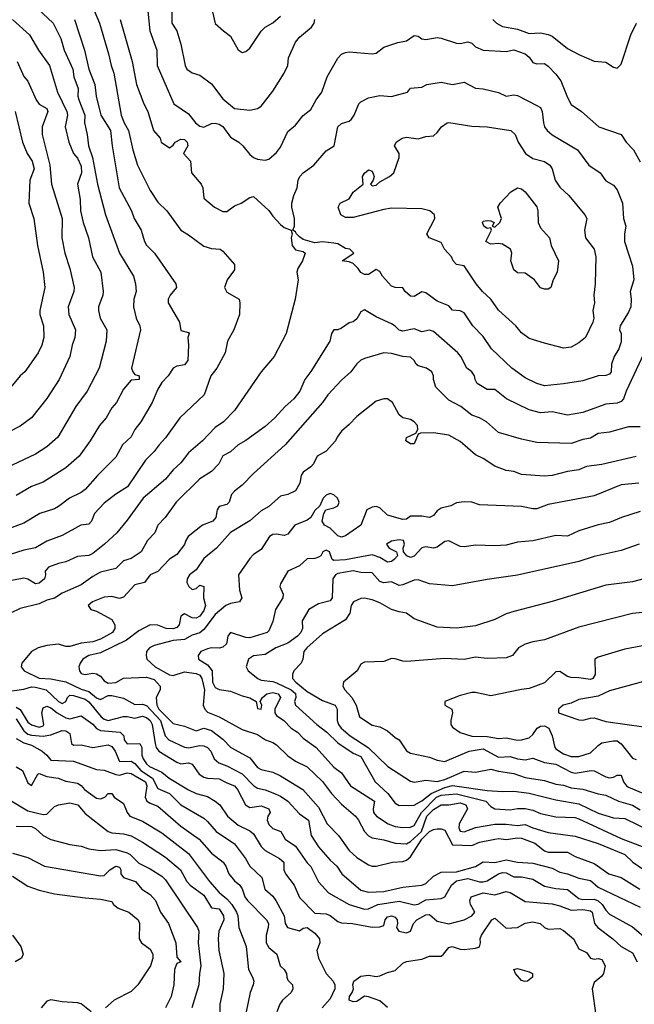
# Model space of a CAD drawing. Header units: metres. Extents: x -46681 to -43747, y -240911 to -237677.
# Tile 594 of 656: x -45749 to -45669, y -238888 to -238759. Entities that reach past the tile are written whole.
import ezdxf

# ---------------------------------------------------------------- set-up
doc = ezdxf.new("R2010")
doc.units = ezdxf.units.M
doc.layers.add('CONTOUR_INDEX', color=1, linetype='Continuous')
doc.layers.add('CONTOUR_INTER', color=3, linetype='Continuous')

msp = doc.modelspace()

# ---------------------------------------------------------------- linework, layer by layer
at = {"layer": 'CONTOUR_INDEX'}
for points, elevation in [([(-45740.61, -238755.02), (-45738.73, -238759.52), (-45737.55, -238763.52), (-45737.22, -238765.02), (-45736.84, -238766.02), (-45735.89, -238771.52), (-45735.51, -238772.52), (-45734.93, -238773.52), (-45734.39, -238776.02), (-45733.78, -238778.02), (-45732.1, -238781.33), (-45731.1, -238782.85), (-45729.92, -238784.02), (-45728.1, -238786.53), (-45727.1, -238787.12), (-45725.1, -238788.61), (-45724.1, -238788.93), (-45722.96, -238789.02), (-45722.6, -238789.28), (-45721.08, -238791.02), (-45721.1, -238791.7), (-45722.05, -238793.02), (-45722.4, -238794.02), (-45722.1, -238794.63), (-45720.49, -238795.52), (-45720.38, -238796.02), (-45720.45, -238797.52), (-45721.17, -238799.52), (-45722.01, -238801.02), (-45722.32, -238802.52), (-45723.4, -238804.52), (-45724.17, -238805.52), (-45725.06, -238808.02), (-45728.22, -238811.02), (-45730.1, -238813.64), (-45730.95, -238814.52), (-45731.6, -238815.41), (-45732.73, -238816.52), (-45735.08, -238820.02), (-45736.6, -238820.98), (-45738.1, -238822.16), (-45739.36, -238823.52), (-45739.76, -238824.52), (-45740.1, -238824.88), (-45741.17, -238825.02), (-45743.6, -238826.35), (-45745.6, -238827.11), (-45747.1, -238827.96), (-45748.6, -238828.3), (-45752.6, -238829.56)], 100), ([(-45749.73, -238771.02), (-45748.78, -238775.02), (-45748.19, -238776.52), (-45747.51, -238777.52), (-45747.26, -238778.52), (-45747.84, -238780.02), (-45747.94, -238783.02), (-45747.3, -238785.02), (-45746.84, -238788.52), (-45746.08, -238792.02), (-45745.85, -238794.02), (-45746.52, -238797.02), (-45746.5, -238797.52), (-45746.02, -238799.02), (-45746, -238800.52), (-45746.27, -238801.52), (-45746.72, -238802.52), (-45748.47, -238805.02), (-45749.1, -238805.55), (-45750.31, -238807.02)], 105), ([(-45693.33, -238772.52), (-45693.1, -238772.47), (-45690.1, -238772.93), (-45688.1, -238773.04), (-45684.98, -238773.52), (-45684.41, -238774.02), (-45684.02, -238775.02), (-45683.07, -238776.52), (-45682.1, -238777.16), (-45680.6, -238777.58), (-45679.9, -238778.02), (-45679.58, -238778.52), (-45679.18, -238780.02), (-45678.6, -238780.9), (-45677.4, -238782.02), (-45675.32, -238784.52), (-45675.08, -238785.02), (-45675.38, -238786.52), (-45675.22, -238787.52), (-45674.12, -238789.02), (-45673.87, -238790.02), (-45673.97, -238793.52), (-45674.16, -238795.02), (-45674.08, -238796.02), (-45674.27, -238797.02), (-45674.17, -238798.02), (-45674.26, -238798.52), (-45675.24, -238800.52), (-45676.1, -238801.22), (-45677.1, -238801.81), (-45678.1, -238801.92), (-45680.6, -238801.28), (-45682.6, -238800.67), (-45683.6, -238799.92), (-45684.34, -238799.02), (-45686.6, -238796.95), (-45687.62, -238795.52), (-45688.68, -238794.52), (-45689.5, -238793.52), (-45691.1, -238791.17), (-45692.11, -238791.02), (-45692.54, -238790.52), (-45692.74, -238790.02), (-45693.66, -238789.02), (-45694.1, -238788.15), (-45695.68, -238787.52), (-45695.98, -238787.02), (-45694.94, -238785.02), (-45694.98, -238784.52), (-45695.56, -238784.02), (-45696.6, -238783.75), (-45700.6, -238783.67), (-45701.6, -238783.82), (-45705.6, -238784.87), (-45706.6, -238784.87), (-45707.19, -238784.52), (-45707.55, -238783.52), (-45707.29, -238783.02), (-45706.1, -238782.42), (-45705.6, -238781.57), (-45704.29, -238780.52), (-45704.36, -238779.52), (-45704.1, -238779.1), (-45703.6, -238778.65), (-45703.1, -238778.82), (-45702.84, -238779.52), (-45702.96, -238780.02), (-45703.32, -238780.52), (-45703.1, -238780.72), (-45702.6, -238780.65), (-45702.1, -238780.21), (-45700.83, -238779.52), (-45700.26, -238779.02), (-45699.58, -238777.02), (-45699.57, -238776.52), (-45700.19, -238775.52), (-45699.95, -238775.02), (-45699.18, -238774.52), (-45698.6, -238774.37), (-45697.1, -238774.59), (-45696.1, -238774.28), (-45695.1, -238774.22), (-45694.6, -238773.79), (-45694.06, -238773.02), (-45693.33, -238772.52)], 100), ([(-45668.25, -238819.52), (-45670.6, -238819.78), (-45674.1, -238821.19), (-45680.1, -238822.32), (-45681.6, -238822.88), (-45682.1, -238822.89), (-45683.6, -238822.58), (-45689.1, -238822.35), (-45690.1, -238822), (-45691.1, -238821.96), (-45692.1, -238822.09), (-45692.81, -238822.52), (-45694.1, -238822.82), (-45694.6, -238823.14), (-45695.1, -238823.74), (-45695.6, -238824), (-45696.6, -238823.84), (-45698.1, -238823.84), (-45698.6, -238824.23), (-45699.1, -238824.3), (-45701.1, -238823.72), (-45702.1, -238822.75), (-45702.6, -238822.6), (-45703.1, -238822.66), (-45703.8, -238823.02), (-45704.6, -238825.01), (-45706.6, -238826.43), (-45707.1, -238826.59), (-45707.6, -238826.42), (-45708.6, -238825.41), (-45709.32, -238825.02), (-45709.62, -238824.52), (-45709.44, -238823.52), (-45709.16, -238823.02), (-45708.1, -238822.78), (-45707.6, -238822.52), (-45707.42, -238822.02), (-45707.62, -238821.52), (-45708.1, -238821.06), (-45708.6, -238820.88), (-45709.1, -238821.11), (-45709.5, -238821.52), (-45709.95, -238822.52), (-45710.6, -238823.1), (-45711.13, -238824.02), (-45711.6, -238824.38), (-45713.22, -238825.02), (-45714.1, -238826.21), (-45714.6, -238826.38), (-45715.6, -238826.19), (-45716.1, -238826.26), (-45716.53, -238826.52), (-45717.6, -238828.19), (-45718.6, -238828.85), (-45719.1, -238829.36), (-45720.57, -238831.52), (-45720.43, -238833.52), (-45720.14, -238834.52), (-45720.42, -238835.02), (-45721.6, -238835.25), (-45722.2, -238835.52), (-45723.6, -238836.68), (-45725.1, -238838.62), (-45725.6, -238839.08), (-45726.6, -238839.37), (-45727.6, -238839.94), (-45729.1, -238840.06), (-45731.6, -238840.74), (-45732.21, -238841.02), (-45732.58, -238841.52), (-45732.64, -238842.02), (-45732.52, -238842.52), (-45731.43, -238843.52), (-45729.6, -238844.56), (-45729.1, -238844.65), (-45727.6, -238844.18), (-45726.1, -238844.38), (-45725.6, -238844.6), (-45725.34, -238845.02), (-45725.01, -238846.52), (-45725.17, -238848.52), (-45724.96, -238849.02), (-45724.6, -238849.43), (-45723.1, -238850.04), (-45720.1, -238851.69), (-45718.1, -238852.36), (-45717.05, -238853.02), (-45716.1, -238853.38), (-45715.6, -238853.67), (-45714.1, -238855.12), (-45713.1, -238855.8), (-45711.6, -238856.54), (-45709.6, -238858.46), (-45708.4, -238860.02), (-45707.1, -238861.45), (-45705.28, -238863.02), (-45704.87, -238863.52), (-45704.1, -238865.02), (-45703.6, -238865.55), (-45703.1, -238865.81), (-45701.6, -238866.08), (-45700.1, -238866.54), (-45698.6, -238866.59), (-45698.1, -238866.3), (-45696.65, -238865.02), (-45695.97, -238863.02), (-45695.1, -238862.12), (-45694.1, -238861.5), (-45693.1, -238861.52), (-45691.6, -238861.28), (-45690.85, -238861.52), (-45690.64, -238862.02), (-45691.75, -238864.02), (-45691.77, -238864.52), (-45691.6, -238864.94), (-45691.1, -238865.04), (-45689.6, -238864.47), (-45687.1, -238864.06), (-45685.6, -238864.05), (-45684.1, -238864.22), (-45683.1, -238864.1), (-45682.1, -238864.53), (-45680.1, -238865.11), (-45676.6, -238865.61), (-45673.6, -238866.57), (-45670.11, -238868.02), (-45669.07, -238869.02), (-45667.1, -238870.37)], 95), ([(-45666.6, -238840.55), (-45670.1, -238841.21), (-45673.6, -238842.26), (-45674.04, -238842.52), (-45673.97, -238844.52), (-45674.26, -238845.02), (-45674.6, -238845.18), (-45676.1, -238844.93), (-45677.1, -238844.91), (-45677.6, -238844.77), (-45678.6, -238844.13), (-45679.1, -238844.18), (-45680.6, -238845.58), (-45682.6, -238846.35), (-45683.6, -238846.46), (-45687.6, -238847.31), (-45689.6, -238846.87), (-45690.1, -238846.88), (-45691.6, -238847.24), (-45693.6, -238848.02), (-45693.6, -238848.52), (-45692.72, -238849.02), (-45692.6, -238849.52), (-45692.85, -238850.52), (-45692.81, -238851.02), (-45692.6, -238851.38), (-45691.6, -238852.07), (-45690.1, -238852.58), (-45688.1, -238852.62), (-45686.6, -238852.86), (-45685.6, -238852.79), (-45684.1, -238853.1), (-45683.6, -238853.04), (-45682.6, -238852.78), (-45682.1, -238852.34), (-45681.55, -238851.52), (-45681.1, -238851.25), (-45680.6, -238851.19), (-45680.01, -238851.52), (-45679.61, -238852.52), (-45679.25, -238854.02), (-45679.1, -238854.2), (-45678.1, -238854.87), (-45677.1, -238855.23), (-45676.1, -238855.2), (-45674.6, -238854.73), (-45673.6, -238853.76), (-45673.1, -238853.45), (-45671.6, -238853.16), (-45671.1, -238853.16), (-45670.6, -238853.54), (-45669.1, -238855.44), (-45668.6, -238855.62)], 90), ([(-45749.6, -238850.31), (-45748.6, -238851.86), (-45748.1, -238852.28), (-45747.6, -238852.44), (-45746.1, -238852.56), (-45745.1, -238852.4), (-45743.6, -238851.81), (-45743.1, -238851.88), (-45742.6, -238852.2), (-45742.39, -238853.52), (-45742.1, -238853.74), (-45741.1, -238853.69), (-45739.6, -238854.02), (-45737.6, -238853.69), (-45737.1, -238853.92), (-45736.66, -238854.52), (-45736.1, -238855.87), (-45734.6, -238855.81), (-45734.1, -238856.11), (-45733.32, -238857.02), (-45731.8, -238858.02), (-45731.1, -238859.37), (-45729.6, -238860.04), (-45728.1, -238861.54), (-45725.1, -238863.26), (-45724.6, -238863.69), (-45723.5, -238865.02), (-45721.1, -238866.63), (-45719.67, -238868.52), (-45719.1, -238869.52), (-45717.51, -238871.02), (-45717.12, -238872.52), (-45716.1, -238873.42), (-45715.71, -238874.02), (-45714.61, -238876.02), (-45714.49, -238877.02), (-45714.15, -238877.52), (-45712.6, -238877.96), (-45712.1, -238877.63), (-45711.6, -238877.51), (-45710.6, -238878.26), (-45710, -238879.02), (-45709.92, -238879.52), (-45710.34, -238880.52), (-45710.13, -238881.52), (-45709.13, -238883.52), (-45708.2, -238884.52), (-45708, -238885.02), (-45707.99, -238885.52), (-45708.6, -238886.85), (-45709.65, -238888.02)], 100), ([(-45750.1, -238867.83), (-45748.1, -238868.38), (-45745.89, -238869.52), (-45738.6, -238870.8), (-45738.1, -238870.75), (-45737.36, -238870.02), (-45736.61, -238869.52), (-45736.1, -238869.65), (-45735.93, -238870.02), (-45735.92, -238870.52), (-45735.6, -238871.02), (-45734.04, -238871.52), (-45733.19, -238872.52), (-45732.1, -238873.23), (-45731.39, -238874.02), (-45730.76, -238875.52), (-45729.69, -238877.02), (-45728.76, -238879.52), (-45728.6, -238881.39), (-45728.1, -238882.02), (-45728.6, -238882.23), (-45728.94, -238883.02), (-45729.01, -238885.02), (-45729.35, -238886.52), (-45730.1, -238888.03)], 105), ([(-45701.1, -238887.96), (-45702.1, -238887.11), (-45703.6, -238886.56), (-45704.1, -238886.5), (-45705.1, -238887.17), (-45705.6, -238887.25), (-45706.1, -238887.02), (-45706.08, -238886.52), (-45705.71, -238886.02), (-45705.54, -238885.52), (-45705.62, -238885.02), (-45705.5, -238884.52), (-45704.6, -238883.89), (-45703.6, -238883.75), (-45702.6, -238883.91), (-45702.1, -238883.85), (-45701.1, -238883.4), (-45700.1, -238883.16), (-45699.1, -238882.2), (-45698.6, -238881.96), (-45696.6, -238881.64), (-45695.6, -238881.27), (-45694.1, -238881.26), (-45693.77, -238881.02), (-45693.1, -238880.14), (-45692.66, -238880.02), (-45691.6, -238880.37), (-45691.1, -238880.4), (-45689.6, -238880.23), (-45689.1, -238880.05), (-45688.95, -238879.52), (-45689, -238879.02), (-45688.82, -238878.52), (-45687.46, -238876.52)], 100), ([(-45687.46, -238876.52), (-45687.1, -238876.33), (-45685.6, -238877.6), (-45684.1, -238877.51), (-45683.1, -238876.98), (-45682.1, -238876.78), (-45681.15, -238877.02), (-45680.6, -238877.54), (-45680.1, -238877.75), (-45678.6, -238877.68), (-45678.1, -238877.91), (-45676.82, -238879.02), (-45676.1, -238880.33), (-45675.1, -238880.79), (-45674.6, -238881.53), (-45674.1, -238881.66), (-45673.6, -238881.57), (-45673.1, -238881.69), (-45672.66, -238882.52), (-45672.89, -238883.52), (-45673.1, -238883.87), (-45674.1, -238884.69), (-45674.38, -238885.52), (-45673.88, -238889.02)], 100)]:
    msp.add_lwpolyline(points, dxfattribs=dict(at, elevation=elevation))
at = {"layer": 'CONTOUR_INTER'}
for points, elevation in [([(-45748.1, -238756.36), (-45744.79, -238759.52), (-45743.79, -238761.52), (-45743.33, -238763.02), (-45742.2, -238765.52), (-45742.07, -238766.52), (-45741.53, -238768.02), (-45741.55, -238769.02), (-45741.44, -238769.52), (-45740.66, -238771.52), (-45740.7, -238772.52), (-45740.32, -238774.02), (-45740.14, -238775.52), (-45739.63, -238777.02), (-45738.99, -238780.52), (-45737.95, -238784.52), (-45736.11, -238789.52), (-45734.29, -238792.52), (-45734, -238793.52), (-45733.92, -238794.52), (-45734.22, -238795.52), (-45734.29, -238796.52), (-45733.92, -238798.02), (-45733.45, -238799.02), (-45733.35, -238799.52), (-45734.54, -238804.52), (-45734.38, -238805.02), (-45734.1, -238805.35), (-45733.55, -238805.52), (-45733.55, -238806.02), (-45734.6, -238806.08), (-45735.6, -238807.27), (-45736.52, -238809.02), (-45737.1, -238809.72), (-45737.86, -238811.02), (-45738.74, -238812.02), (-45739.95, -238814.02), (-45741.4, -238816.02), (-45743.1, -238817.56), (-45746.1, -238819.43), (-45747.6, -238819.98), (-45749.6, -238821.17)], 102), ([(-45729.31, -238756.52), (-45729.28, -238759.52), (-45728.6, -238760.52), (-45728.1, -238762.25), (-45727.54, -238765.02), (-45727.31, -238765.52), (-45726.6, -238766.01), (-45725.6, -238766.31), (-45724.1, -238767.43), (-45722.6, -238769.37), (-45721.1, -238770.65), (-45719.1, -238770.88), (-45718.1, -238770.65), (-45717.6, -238770.35), (-45716.1, -238768.37), (-45714.58, -238766.02), (-45714.12, -238765.02), (-45714.03, -238764.02), (-45713.1, -238762), (-45712.6, -238761.34), (-45711.01, -238760.02), (-45710.7, -238759.52), (-45710.59, -238759.02)], 97), ([(-45732.44, -238757.52), (-45732.15, -238760.52), (-45731.23, -238763.02), (-45731.18, -238765.02), (-45729.03, -238770.02), (-45727.1, -238771.33), (-45726.18, -238772.52), (-45725.6, -238772.94), (-45725.1, -238773.09), (-45724.1, -238772.62), (-45723.6, -238772.55), (-45723.1, -238772.68), (-45722.6, -238772.99), (-45721.6, -238774.39), (-45720.53, -238775.02), (-45719.99, -238775.52), (-45719.1, -238776.66), (-45718.6, -238777.03), (-45718.1, -238777.26), (-45717.1, -238777.39), (-45716.6, -238777.26), (-45715.6, -238776.37), (-45715.1, -238775.68), (-45714.1, -238773.66), (-45713.1, -238772.84), (-45712.1, -238771.54), (-45711.1, -238770.77), (-45710.44, -238769.52), (-45709.7, -238768.52), (-45709, -238766.52), (-45707.6, -238764.08), (-45707.1, -238763.57), (-45706.6, -238763.33), (-45706.1, -238763.27), (-45703.1, -238763.53), (-45702.6, -238763.43), (-45701.6, -238762.66), (-45699.75, -238762.02), (-45698.6, -238761.83), (-45697.6, -238761.11), (-45697.1, -238761.19), (-45696.6, -238761.55), (-45696.1, -238761.62), (-45694.6, -238761.4), (-45694.1, -238761.46), (-45692.1, -238762.1), (-45691.6, -238762.15), (-45690.6, -238761.94), (-45690.1, -238762.12), (-45689.6, -238762.61), (-45688.6, -238763.03), (-45685.6, -238763.19), (-45684.6, -238762.98), (-45683.1, -238763.5), (-45682.6, -238763.93), (-45682.1, -238764.63), (-45681.6, -238764.81), (-45680.6, -238764.79), (-45680.1, -238765.12), (-45679.1, -238766.15), (-45678.44, -238767.02), (-45677.6, -238769.21), (-45677.1, -238770.11), (-45675.78, -238771.02), (-45673.48, -238773.02), (-45670.6, -238774.05), (-45669.92, -238775.02), (-45668.97, -238776.02), (-45668.1, -238777.59)], 98), ([(-45723.96, -238758.02), (-45723.6, -238759.54), (-45722.54, -238760.52), (-45721.6, -238761.19), (-45720.6, -238762.99), (-45720.1, -238763.34), (-45719.6, -238763.19), (-45719.1, -238762.76), (-45717.6, -238760.56), (-45717.1, -238760.02), (-45716.1, -238759.46), (-45715.1, -238758.6)], 96), ([(-45736.01, -238759.02), (-45734.45, -238764.52), (-45733.88, -238767.52), (-45732.95, -238770.02), (-45732.42, -238771.02), (-45731.68, -238773.52), (-45730.81, -238774.52), (-45730.66, -238775.02), (-45729.6, -238775.76), (-45729.1, -238775.41), (-45728.86, -238775.02), (-45728.1, -238774.65), (-45727.6, -238774.68), (-45727.27, -238775.02), (-45727.19, -238775.52), (-45727.76, -238776.52), (-45726.82, -238777.52), (-45726.71, -238779.02), (-45725.46, -238780.52), (-45725.24, -238781.02), (-45725.1, -238782.33), (-45723.71, -238783.52), (-45722.6, -238784.09), (-45722.1, -238784.1), (-45721.1, -238783.33), (-45720.22, -238783.02), (-45719.1, -238782.26), (-45718.6, -238782.11), (-45716.6, -238783.94), (-45716.1, -238784.69), (-45715.1, -238785.8), (-45714.6, -238786.17), (-45713.68, -238786.52), (-45713.55, -238787.02), (-45713.67, -238787.52), (-45713.55, -238788.52), (-45713.1, -238789.07), (-45712.1, -238789.31), (-45711.87, -238789.52), (-45712.21, -238790.52), (-45712.83, -238791.52), (-45712.93, -238792.02), (-45712.77, -238793.02), (-45713.15, -238795.52), (-45714.35, -238800.02), (-45715.89, -238803.02), (-45717.6, -238805.02), (-45721.1, -238810.07), (-45722.51, -238811.52), (-45723.6, -238812.29), (-45725.28, -238814.02), (-45727.1, -238815.59), (-45728.1, -238816.87), (-45729.1, -238817.79), (-45730.1, -238819.02), (-45733, -238821.52), (-45735.1, -238824.39), (-45736.46, -238826.02), (-45738.08, -238827.52), (-45739.6, -238828.71), (-45740.1, -238828.96), (-45741.6, -238829.1), (-45743.1, -238829.81), (-45744.1, -238830.03), (-45745.37, -238830.52), (-45745.82, -238831.02), (-45745.77, -238831.52), (-45745.9, -238832.02), (-45746.6, -238832.6), (-45747.1, -238832.67), (-45748.1, -238832.09), (-45748.6, -238831.96), (-45757.6, -238833.7)], 99), ([(-45750.1, -238759.02), (-45747.88, -238761.02), (-45746.68, -238763.02), (-45745.27, -238765.02), (-45744.2, -238768.52), (-45742.98, -238771.02), (-45742.9, -238771.52), (-45743.21, -238773.02), (-45742.72, -238775.02), (-45742.1, -238776.52), (-45741.6, -238777.13), (-45741.1, -238778.15), (-45741.06, -238779.02), (-45741.6, -238780.52), (-45741.26, -238782.52), (-45741.21, -238784.02), (-45740.85, -238785.52), (-45740.16, -238787.52), (-45739.63, -238790.02), (-45738.53, -238792.02), (-45738.23, -238794.52), (-45738.27, -238795.02), (-45738.85, -238796.52), (-45738.84, -238797.02), (-45738.63, -238798.02), (-45737.77, -238799.52), (-45737.86, -238801.02), (-45738.77, -238804.52), (-45740.35, -238807.52), (-45741.83, -238809.52), (-45744.16, -238813.52), (-45745.6, -238814.79), (-45747.1, -238815.75), (-45751.6, -238817.9)], 103), ([(-45741.97, -238759.02), (-45740.68, -238763.02), (-45740.13, -238765.52), (-45739.33, -238767.52), (-45739.16, -238769.02), (-45738.56, -238771.52), (-45737.27, -238773.52), (-45737.09, -238775.52), (-45736.16, -238781.02), (-45734.54, -238784.02), (-45734.18, -238785.02), (-45733.29, -238786.52), (-45732.85, -238788.02), (-45732.6, -238788.46), (-45731.52, -238789.52), (-45728.74, -238793.52), (-45728.67, -238794.02), (-45729.48, -238795.02), (-45729.74, -238795.52), (-45729.75, -238796.02), (-45728.27, -238798.52), (-45728.1, -238799.63), (-45727.1, -238799.88), (-45727.02, -238800.02), (-45727.2, -238800.52), (-45727.1, -238801.52), (-45727.18, -238803.52), (-45727.6, -238804.11), (-45728.6, -238804.27), (-45729.08, -238804.52), (-45729.77, -238805.52), (-45730.6, -238806.4), (-45731.1, -238807.27), (-45731.83, -238809.02), (-45733.34, -238811.52), (-45734.09, -238812.52), (-45734.6, -238813.48), (-45735.73, -238814.52), (-45736.6, -238816.15), (-45739, -238818.52), (-45740.6, -238820.36), (-45741.1, -238820.74), (-45742.64, -238821.52), (-45744.1, -238822.6), (-45744.6, -238822.88), (-45746.51, -238823.52), (-45748.6, -238824.74), (-45750.6, -238825.5)], 101), ([(-45687.36, -238759.02), (-45686.87, -238759.52), (-45686.1, -238759.96), (-45684.1, -238760.31), (-45682.6, -238760.85), (-45681.1, -238760.79), (-45680.1, -238760.97), (-45679.6, -238761.2), (-45677.6, -238762.8), (-45676.1, -238763.59), (-45674.1, -238764.46), (-45672.6, -238764.62), (-45671.6, -238765.27), (-45671.1, -238765.37), (-45670.6, -238764.88), (-45669.3, -238761.02), (-45668.58, -238759.52)], 97), ([(-45749.5, -238764.52), (-45748.6, -238766.46), (-45748.1, -238767.06), (-45746.99, -238769.52), (-45746.6, -238770.07), (-45745.6, -238770.66), (-45745.48, -238771.02), (-45746.21, -238773.02), (-45746.21, -238774.02), (-45745.23, -238778.02), (-45744.98, -238780.52), (-45743.6, -238785.02), (-45743.66, -238787.52), (-45743.25, -238789.52), (-45742.58, -238791.52), (-45742.03, -238794.02), (-45742.09, -238794.52), (-45742.81, -238796.52), (-45742.74, -238797.52), (-45741.86, -238799.52), (-45741.95, -238800.52), (-45742.3, -238801.52), (-45742.59, -238803.02), (-45743.99, -238806.02), (-45745.6, -238808.49), (-45747.6, -238811.03), (-45749.1, -238812.1), (-45754.6, -238814.92)], 104), ([(-45695.97, -238767.52), (-45694.1, -238767.21), (-45692.6, -238767.5), (-45691.1, -238767.23), (-45689.6, -238767.99), (-45688.6, -238768.08), (-45686.6, -238768.55), (-45685.6, -238769.03), (-45684.6, -238768.85), (-45684.1, -238768.95), (-45681.6, -238770.24), (-45681.1, -238770.53), (-45680.89, -238771.02), (-45680.73, -238772.52), (-45680.58, -238773.02), (-45680.24, -238773.52), (-45679.6, -238774.07), (-45676.28, -238776.02), (-45674.81, -238778.02), (-45673.34, -238779.02), (-45672.6, -238780.08), (-45671.6, -238780.67), (-45671.1, -238781.25), (-45670.4, -238783.02), (-45670.29, -238785.02), (-45669.97, -238786.02), (-45670.16, -238787.02), (-45670.15, -238788.02), (-45669.1, -238791.2), (-45668.93, -238793.02), (-45669.4, -238794.52), (-45669.27, -238795.52), (-45669.32, -238796.52), (-45669.6, -238797.23), (-45670.72, -238799.02), (-45670.79, -238799.52), (-45670.6, -238800.02), (-45670.6, -238801.08), (-45670.9, -238802.02), (-45671.51, -238803.02), (-45671.86, -238804.02), (-45671.87, -238805.02), (-45672.1, -238805.3), (-45672.6, -238805.5), (-45673.6, -238805.55), (-45675.6, -238806.18), (-45678.1, -238806.59), (-45680.6, -238806.84), (-45681.6, -238806.53), (-45683.1, -238805.79), (-45684.84, -238804.52), (-45687.53, -238802.02), (-45688.6, -238800.42), (-45689.94, -238799.02), (-45691.1, -238797.33), (-45691.6, -238797.06), (-45692.6, -238796.97), (-45693.1, -238796.39), (-45694.6, -238795.81), (-45696.1, -238794.7), (-45696.6, -238794.58), (-45697.6, -238795.16), (-45698.1, -238795.14), (-45698.78, -238794.52), (-45699.1, -238794.03), (-45700.1, -238794.01), (-45700.6, -238793.83), (-45701.74, -238792.52), (-45702.1, -238791.9), (-45702.6, -238791.66), (-45703.6, -238792.29), (-45704.1, -238792.31), (-45704.6, -238792.05), (-45704.92, -238791.52), (-45705.6, -238790.88), (-45706.1, -238790.66), (-45707.01, -238790.52), (-45705.51, -238789.52), (-45706.03, -238789.02), (-45706.6, -238788.92), (-45707.6, -238788.31), (-45708.1, -238788.2), (-45709.6, -238788.04), (-45710.6, -238788.18), (-45712.1, -238787.73), (-45712.6, -238787.39), (-45713, -238787.02), (-45713.1, -238786.74), (-45713.45, -238786.52), (-45713.26, -238786.02), (-45713.26, -238785.02), (-45713.61, -238783.52), (-45713.61, -238783.02), (-45713.35, -238782.02), (-45712.89, -238781.02), (-45712.77, -238780.02), (-45712.55, -238779.52), (-45712.1, -238779.02), (-45710.71, -238778.02), (-45709.1, -238776.17), (-45708.07, -238775.52), (-45707.6, -238773.02), (-45707.1, -238772.6), (-45706.1, -238772.28), (-45705.81, -238772.02), (-45705.46, -238771.52), (-45704.85, -238770.02), (-45704.6, -238769.76), (-45703.6, -238769.25), (-45702.1, -238768.97), (-45700.6, -238769.06), (-45700.1, -238768.96), (-45698.51, -238768.52), (-45698.1, -238767.98), (-45696.6, -238767.85), (-45695.97, -238767.52)], 99), ([(-45684.98, -238781.52), (-45684.1, -238781.02), (-45683.6, -238781.12), (-45683.1, -238781.53), (-45681.6, -238783.48), (-45681.45, -238784.02), (-45681.44, -238785.52), (-45681.1, -238786.22), (-45679.93, -238787.52), (-45679.71, -238788.52), (-45678.76, -238790.52), (-45678.94, -238792.02), (-45679.48, -238793.02), (-45679.77, -238794.02), (-45680.1, -238794.24), (-45680.6, -238794.24), (-45681.1, -238794.04), (-45681.9, -238793.02), (-45683.1, -238792.12), (-45684.1, -238792.08), (-45684.6, -238791.72), (-45685.01, -238790.52), (-45684.84, -238789.52), (-45685.03, -238789.02), (-45686.1, -238788.37), (-45686.6, -238788.27), (-45687.6, -238788.34), (-45688.25, -238788.02), (-45687.51, -238786.52), (-45687.6, -238786.24), (-45688.1, -238786.29), (-45688.53, -238786.02), (-45688.69, -238785.52), (-45688.6, -238785.37), (-45688.1, -238785.27), (-45687.6, -238785.32), (-45687.15, -238785.52), (-45687.41, -238786.02), (-45687.1, -238786.13), (-45686.45, -238785.52), (-45686.22, -238785.02), (-45686.7, -238783.52), (-45686.4, -238783.02), (-45684.98, -238781.52)], 101), ([(-45667.6, -238802.6), (-45669.91, -238807.52), (-45670.26, -238808.52), (-45670.6, -238808.89), (-45671.1, -238809.09), (-45672.6, -238809.23), (-45675.6, -238810.32), (-45677.6, -238810.67), (-45679.6, -238810.23), (-45681.1, -238810.36), (-45682.6, -238809.99), (-45685.56, -238808.52), (-45687.1, -238807.31), (-45688.1, -238807.3), (-45689.38, -238806.52), (-45689.67, -238806.02), (-45689.75, -238805.52), (-45690.1, -238805.02), (-45690.73, -238804.52), (-45691.53, -238803.02), (-45691.93, -238802.52), (-45695.1, -238799.76), (-45695.6, -238799.59), (-45696.6, -238799.8), (-45697.6, -238799.38), (-45699.1, -238799.71), (-45699.6, -238799.59), (-45700.1, -238799.04), (-45700.6, -238798.73), (-45702.6, -238797.85), (-45704.1, -238796.9), (-45704.6, -238797.19), (-45705.1, -238798.09), (-45705.6, -238798.48), (-45706.1, -238798.61), (-45707.1, -238799.33), (-45707.6, -238799.54), (-45708.1, -238799.55), (-45708.42, -238800.02), (-45708.65, -238801.02), (-45711.1, -238804.97), (-45711.89, -238806.02), (-45712.56, -238807.52), (-45713.35, -238808.52), (-45714.46, -238809.52), (-45715.81, -238811.02), (-45717.1, -238812.14), (-45719.6, -238813.98), (-45720.6, -238814.54), (-45721.6, -238815.45), (-45722.6, -238815.97), (-45723.14, -238817.02), (-45724.1, -238818.02), (-45725.6, -238818.97), (-45728.71, -238822.02), (-45730.16, -238824.02), (-45731.11, -238825.02), (-45731.51, -238826.02), (-45732.46, -238827.02), (-45733.29, -238828.52), (-45734.6, -238829.39), (-45735.6, -238829.68), (-45736.6, -238830.67), (-45738.6, -238831.16), (-45739.6, -238831.72), (-45741.1, -238832.82), (-45743.6, -238833.9), (-45744.6, -238834.55), (-45745.6, -238834.82), (-45746.6, -238835.28), (-45749.1, -238835.91), (-45750.36, -238836.52)], 98), ([(-45668.1, -238812.19), (-45669.6, -238812.17), (-45672.1, -238812.89), (-45673.6, -238813.04), (-45674.6, -238813.66), (-45675.6, -238813.85), (-45677.1, -238814.38), (-45681.6, -238814.25), (-45683.6, -238813.82), (-45686.6, -238812.91), (-45688.17, -238811.52), (-45689.1, -238811.01), (-45690.1, -238810.66), (-45691.53, -238809.52), (-45693.1, -238808.71), (-45694.79, -238807.02), (-45695.08, -238806.02), (-45695.08, -238805.52), (-45695.3, -238805.02), (-45695.99, -238804.52), (-45697.1, -238804.23), (-45697.35, -238804.02), (-45697.61, -238803.52), (-45698.1, -238803.09), (-45699.1, -238803), (-45700.6, -238802.6), (-45701.6, -238802.54), (-45704.1, -238803.28), (-45704.6, -238803.51), (-45705.1, -238803.98), (-45705.91, -238805.02), (-45707.1, -238806.1), (-45708.88, -238808.02), (-45709.59, -238809.02), (-45714.45, -238814.52), (-45718.6, -238818.26), (-45720.1, -238819.82), (-45721.1, -238820.57), (-45721.46, -238821.02), (-45721.77, -238822.02), (-45722.1, -238822.31), (-45723.1, -238822.6), (-45723.37, -238823.02), (-45723.51, -238824.02), (-45723.93, -238824.52), (-45725.28, -238825.02), (-45727.13, -238826.52), (-45727.46, -238827.02), (-45727.6, -238827.53), (-45728.6, -238828.87), (-45729.6, -238829.46), (-45731.1, -238831.07), (-45732.11, -238831.52), (-45732.86, -238832.52), (-45734.1, -238832.79), (-45735.6, -238834.42), (-45736.1, -238834.58), (-45737.1, -238834.35), (-45738.1, -238834.43), (-45739.64, -238835.02), (-45740.22, -238835.52), (-45739.84, -238836.02), (-45739.1, -238836.23), (-45737.1, -238837.34), (-45736.72, -238838.02), (-45736.7, -238838.52), (-45737.02, -238839.02), (-45738.6, -238839.9), (-45739.6, -238840.26), (-45741.1, -238840.41), (-45742.6, -238840.86), (-45743.1, -238840.86), (-45744.1, -238840.57), (-45745.6, -238840.72), (-45746.73, -238841.02), (-45747.62, -238841.52), (-45748.85, -238843.02), (-45748.96, -238843.52), (-45748.58, -238844.02), (-45746.6, -238844.98), (-45745.1, -238845.07), (-45743.1, -238845.47), (-45741.1, -238846.44), (-45740.1, -238846.72), (-45739.1, -238847.55), (-45738.6, -238847.78), (-45737.6, -238847.27), (-45737.1, -238847.25), (-45735.6, -238847.62), (-45734.1, -238848.43), (-45733.1, -238848.39), (-45732.6, -238848.57), (-45730.75, -238850.52), (-45730.16, -238852.52), (-45729.65, -238853.02), (-45727.6, -238854.01), (-45727.1, -238854.06), (-45725.6, -238853.79), (-45725.1, -238853.8), (-45724.63, -238854.02), (-45724.2, -238854.52), (-45723.75, -238855.52), (-45723.14, -238856.02), (-45722.1, -238856.41), (-45720.1, -238857.46), (-45718.6, -238859.01), (-45718.1, -238859.35), (-45717.1, -238859.56), (-45716.1, -238859.95), (-45715.1, -238860.4), (-45714.1, -238861.04), (-45712.6, -238862.69), (-45711.42, -238863.52), (-45711.06, -238865.52), (-45710.1, -238867.02), (-45708.6, -238868.73), (-45707.71, -238869.52), (-45707.06, -238870.52), (-45704.6, -238872.65), (-45703.6, -238872.91), (-45701.6, -238872.84), (-45699.1, -238872.28), (-45696.6, -238872), (-45696.1, -238871.8), (-45695.1, -238870.84), (-45694.1, -238870.3), (-45692.1, -238870.25), (-45689.6, -238869.57), (-45688.6, -238868.96), (-45687.1, -238869.03), (-45685.6, -238868.7), (-45684.1, -238869.02), (-45682.1, -238869.12), (-45679.6, -238869.79), (-45678.6, -238870.29), (-45677.59, -238870.52), (-45676.1, -238871.07), (-45674.6, -238871.4), (-45673.6, -238872.27), (-45668.1, -238874.86)], 97), ([(-45668.6, -238816.05), (-45673.1, -238817.09), (-45675.1, -238817.36), (-45676.1, -238817.79), (-45677.6, -238818), (-45679.6, -238818.56), (-45680.6, -238818.62), (-45683.6, -238818.39), (-45684.6, -238818), (-45685.6, -238817.9), (-45687.1, -238817.32), (-45688.6, -238816.33), (-45689.6, -238815.83), (-45691.6, -238814.1), (-45693.1, -238813.28), (-45695.1, -238812.97), (-45696.79, -238813.02), (-45697.1, -238813.14), (-45697.6, -238814.39), (-45698.1, -238814.41), (-45698.72, -238814.02), (-45698.6, -238813.56), (-45697.42, -238813.02), (-45697.12, -238812.52), (-45697.19, -238812.02), (-45697.61, -238811.52), (-45698.1, -238811.22), (-45699.1, -238811.03), (-45699.6, -238810.64), (-45700.46, -238809.02), (-45701.1, -238808.53), (-45701.6, -238808.54), (-45702.6, -238808.86), (-45705.1, -238810.82), (-45706.1, -238811.89), (-45707.1, -238812.74), (-45707.69, -238813.52), (-45707.9, -238814.02), (-45709.1, -238815.35), (-45710.3, -238816.02), (-45710.79, -238817.02), (-45711.1, -238817.39), (-45712.1, -238818.1), (-45712.39, -238818.52), (-45712.54, -238819.52), (-45713.11, -238820.52), (-45714.1, -238821), (-45715.1, -238821.23), (-45716.6, -238822.58), (-45717.6, -238823.14), (-45719.1, -238824.44), (-45721.6, -238825.98), (-45723.43, -238828.02), (-45725.1, -238829.36), (-45726.1, -238830.87), (-45726.96, -238831.52), (-45727.28, -238832.02), (-45727.3, -238832.52), (-45727.07, -238833.02), (-45726.6, -238833.42), (-45726.1, -238833.27), (-45725.6, -238832.84), (-45725.09, -238833.02), (-45725.12, -238834.52), (-45724.89, -238835.52), (-45725.1, -238836.17), (-45725.6, -238836.9), (-45726.1, -238837.18), (-45726.6, -238837.11), (-45727.6, -238836.6), (-45728.1, -238836.88), (-45728.31, -238838.02), (-45728.6, -238838.36), (-45729.1, -238838.53), (-45730.01, -238838.52), (-45731.1, -238838.06), (-45732.1, -238838.02), (-45733.6, -238838.82), (-45735.2, -238840.02), (-45738.6, -238841.67), (-45740.1, -238842.05), (-45740.88, -238842.52), (-45741.26, -238843.02), (-45741.41, -238843.52), (-45741.35, -238844.02), (-45741.1, -238844.36), (-45740.6, -238844.53), (-45739.6, -238844.32), (-45739.1, -238844.41), (-45738.6, -238844.74), (-45738.1, -238845.35), (-45737.6, -238845.63), (-45736.6, -238845.54), (-45735.6, -238844.99), (-45732.6, -238844.86), (-45731.6, -238845.17), (-45730.82, -238846.02), (-45730.81, -238846.52), (-45731.33, -238847.52), (-45731.24, -238848.52), (-45730.97, -238849.02), (-45729.1, -238850.89), (-45727.6, -238851.25), (-45726.1, -238851.88), (-45725.1, -238851.5), (-45724.1, -238851.81), (-45722.6, -238852.96), (-45721.57, -238854.02), (-45719.1, -238855.39), (-45718.1, -238856.65), (-45717.6, -238856.91), (-45716.1, -238857.25), (-45715.1, -238857.73), (-45712.15, -238859.52), (-45710.1, -238861.83), (-45708.97, -238864.02), (-45707.5, -238865.52), (-45706.1, -238867.47), (-45705.1, -238868.39), (-45703.6, -238869.37), (-45703.1, -238869.54), (-45702.6, -238869.53), (-45700.45, -238869.02), (-45699.1, -238868.91), (-45698.6, -238868.76), (-45698.1, -238868.31), (-45696.63, -238866.02), (-45695.6, -238865.02), (-45695.1, -238864.74), (-45694.6, -238864.67), (-45694.1, -238864.65), (-45693.6, -238864.84), (-45692.6, -238866.75), (-45690.1, -238866.83), (-45689.1, -238866.4), (-45687.1, -238865.99), (-45686.6, -238865.92), (-45685.6, -238866.06), (-45684.1, -238865.82), (-45683.6, -238865.89), (-45681.84, -238866.52), (-45680.6, -238867.51), (-45680.1, -238867.68), (-45677.6, -238867.68), (-45676.6, -238868.25), (-45674.1, -238869.18), (-45672.18, -238870.52), (-45670.6, -238871.01), (-45668.14, -238872.52)], 96), ([(-45668.1, -238823.25), (-45670.54, -238824.02), (-45672.1, -238824.68), (-45673.6, -238824.97), (-45676.1, -238825.78), (-45677.6, -238826.45), (-45679.1, -238826.37), (-45682.1, -238827.06), (-45684.1, -238827.25), (-45685.6, -238827.62), (-45687.1, -238827.74), (-45689.6, -238827.63), (-45691.1, -238827.86), (-45691.6, -238827.79), (-45693.1, -238827.06), (-45693.6, -238827.15), (-45694.6, -238827.89), (-45695.1, -238828.01), (-45696.1, -238827.86), (-45696.6, -238827.96), (-45697.6, -238829.08), (-45698.1, -238829.24), (-45698.56, -238829.02), (-45699.02, -238828.52), (-45699.04, -238828.02), (-45698.87, -238827.52), (-45699.01, -238827.02), (-45699.6, -238826.92), (-45700.6, -238827.1), (-45701.23, -238827.52), (-45700.87, -238828.02), (-45699.94, -238828.52), (-45699.79, -238829.02), (-45700.21, -238829.52), (-45700.6, -238829.75), (-45701.1, -238829.84), (-45702.1, -238829.24), (-45703.1, -238828.91), (-45706.6, -238829.55), (-45708.1, -238829.62), (-45708.34, -238829.52), (-45708.68, -238828.52), (-45709.1, -238828.27), (-45709.57, -238828.52), (-45709.82, -238829.02), (-45710.1, -238829.2), (-45710.6, -238829.39), (-45711.6, -238829.42), (-45712.6, -238830.32), (-45714.1, -238831.04), (-45715.1, -238832.69), (-45715.18, -238833.02), (-45714.73, -238834.02), (-45714.77, -238834.52), (-45715.73, -238836.02), (-45716.1, -238837.58), (-45716.6, -238838.83), (-45716.84, -238839.02), (-45719.1, -238839.72), (-45719.6, -238839.69), (-45721.6, -238839.04), (-45721.94, -238839.52), (-45722.12, -238840.52), (-45722.6, -238840.94), (-45723.1, -238841.09), (-45724.1, -238841.03), (-45724.6, -238841.14), (-45725.49, -238841.52), (-45725.84, -238842.02), (-45725.8, -238842.52), (-45724.6, -238843.26), (-45724, -238844.02), (-45723.95, -238845.52), (-45723.6, -238846.19), (-45723.1, -238846.46), (-45721.6, -238846.69), (-45720.1, -238847.31), (-45719.1, -238847.54), (-45718.28, -238848.02), (-45718.1, -238848.94), (-45717.59, -238849.02), (-45717.51, -238848.52), (-45717.74, -238848.02), (-45717.42, -238847.52), (-45716.85, -238847.02), (-45716.1, -238846.85), (-45715.38, -238847.02), (-45715.06, -238847.52), (-45715.84, -238849.02), (-45715.82, -238849.52), (-45715.6, -238849.84), (-45714.64, -238850.52), (-45713.7, -238851.52), (-45712.88, -238852.02), (-45712.1, -238852.82), (-45710.43, -238854.02), (-45708.1, -238856.59), (-45707.1, -238857.34), (-45705.92, -238859.02), (-45702.79, -238861.02), (-45702.97, -238862.02), (-45702.91, -238862.52), (-45702.56, -238863.02), (-45701.02, -238864.02), (-45700.1, -238864.33), (-45699.1, -238864.48), (-45698.1, -238864.44), (-45697.6, -238864.22), (-45696.65, -238862.52), (-45694.71, -238860.52), (-45694.1, -238860.25), (-45692.1, -238860.09), (-45688.24, -238861.02), (-45687.6, -238861.72), (-45687.1, -238862.04), (-45685.1, -238862.17), (-45684.1, -238861.99), (-45683.1, -238862), (-45682.1, -238862.21), (-45681.1, -238862.67), (-45679.1, -238863.1), (-45676.6, -238863.19), (-45676.1, -238863.34), (-45670.6, -238865.92), (-45666.35, -238867.52)], 94), ([(-45668.22, -238827.52), (-45670.6, -238828.31), (-45674.1, -238829.1), (-45676.1, -238829.77), (-45684.1, -238831.53), (-45688.1, -238832.1), (-45692.6, -238832.95), (-45695.6, -238832.69), (-45697.1, -238832.14), (-45697.6, -238832.18), (-45699.1, -238832.81), (-45699.6, -238832.89), (-45700.6, -238832.42), (-45701.6, -238832.54), (-45702.1, -238832.37), (-45703.1, -238831.25), (-45704.6, -238831.19), (-45705.6, -238830.99), (-45707.6, -238831.35), (-45707.9, -238831.52), (-45708.25, -238832.02), (-45708.31, -238834.52), (-45708.6, -238834.91), (-45710.1, -238835.3), (-45711.37, -238836.02), (-45712.26, -238837.52), (-45712.19, -238838.52), (-45712.41, -238839.02), (-45712.87, -238839.52), (-45714.1, -238840.41), (-45715.68, -238841.02), (-45717.1, -238841.91), (-45718.6, -238842.09), (-45719.27, -238842.52), (-45719.58, -238843.52), (-45719.29, -238844.02), (-45718.06, -238845.02), (-45717.6, -238845.24), (-45716.1, -238845.42), (-45715.6, -238845.61), (-45713.69, -238846.52), (-45713.1, -238847), (-45713.09, -238847.52), (-45713.27, -238848.02), (-45713.1, -238848.52), (-45710.33, -238851.02), (-45709.03, -238852.02), (-45707.6, -238853.42), (-45705.6, -238854.79), (-45704.6, -238855.21), (-45702.71, -238858.52), (-45701.04, -238860.02), (-45700.1, -238861.3), (-45699.6, -238861.61), (-45697.6, -238861.55), (-45696.6, -238861), (-45695.41, -238860.02), (-45693.6, -238859.24), (-45692.6, -238858.98), (-45688.1, -238859.63), (-45686.1, -238859.77), (-45684.6, -238859.72), (-45682.6, -238859.99), (-45679.1, -238860.88), (-45676.1, -238861.38), (-45673.6, -238862.61), (-45671.6, -238863.2), (-45670.1, -238863.32), (-45666.6, -238864.98)], 93), ([(-45667.6, -238832.02), (-45669.1, -238832.41), (-45672.6, -238832.86), (-45679.6, -238834.97), (-45684.6, -238836.27), (-45685.6, -238836.59), (-45687.1, -238837.35), (-45689.6, -238838.18), (-45692.1, -238838.45), (-45694.6, -238838.34), (-45697.6, -238837.24), (-45698.6, -238836.49), (-45699.6, -238836.35), (-45700.6, -238836.01), (-45702.1, -238835.16), (-45703.1, -238834.77), (-45704.1, -238834.54), (-45704.6, -238834.58), (-45705.55, -238835.02), (-45705.85, -238835.52), (-45706.04, -238836.52), (-45706.6, -238837.38), (-45709.6, -238839.19), (-45711.65, -238841.02), (-45712.02, -238841.52), (-45712.17, -238842.52), (-45712.37, -238843.02), (-45713.34, -238844.02), (-45713.52, -238844.52), (-45713.51, -238845.02), (-45713.07, -238845.52), (-45711.6, -238846.71), (-45709.6, -238847.9), (-45707.94, -238848.52), (-45707.68, -238849.02), (-45707.66, -238850.52), (-45707.52, -238851.02), (-45707.16, -238851.52), (-45705.98, -238852.52), (-45703.63, -238854.02), (-45701.07, -238856.52), (-45698.1, -238858.44), (-45697.6, -238858.57), (-45696.1, -238858.32), (-45694.6, -238858.48), (-45693.6, -238858.21), (-45691.1, -238857.13), (-45689.6, -238857.27), (-45687.6, -238856.86), (-45686.6, -238857.14), (-45684.6, -238857.41), (-45683.1, -238857.95), (-45680.6, -238858.35), (-45679.1, -238858.84), (-45678.1, -238858.97), (-45677.1, -238859.3), (-45675.6, -238859.48), (-45673.6, -238860.1), (-45672.6, -238860.27), (-45670.92, -238861.02), (-45669.1, -238861.58), (-45668.1, -238862.16)], 92), ([(-45665.1, -238836.18), (-45669.1, -238836.57), (-45676.1, -238838.35), (-45680.6, -238839.97), (-45682.1, -238840.23), (-45683.1, -238840.56), (-45683.98, -238841.02), (-45684.78, -238842.02), (-45685.6, -238842.35), (-45688.1, -238842.44), (-45689.6, -238842.25), (-45691.1, -238842.55), (-45693.6, -238842.41), (-45698.6, -238842.8), (-45699.1, -238842.79), (-45700.1, -238842.45), (-45700.6, -238842.44), (-45701.6, -238842.8), (-45704.1, -238842.9), (-45704.6, -238843.17), (-45705.05, -238844.02), (-45706.86, -238845.52), (-45706.92, -238846.02), (-45706.66, -238846.52), (-45705.78, -238847.52), (-45705.19, -238848.52), (-45704.74, -238850.02), (-45703.1, -238851.11), (-45702.1, -238851.36), (-45701.1, -238851.85), (-45700.1, -238852.72), (-45699.57, -238853.02), (-45698.6, -238854.49), (-45698.1, -238854.77), (-45695.6, -238855.32), (-45694.6, -238855.71), (-45693.6, -238855.85), (-45690.43, -238854.52), (-45688.6, -238854.22), (-45686.6, -238855.3), (-45685.1, -238855.23), (-45684.1, -238855.53), (-45683.1, -238855.66), (-45682.1, -238855.41), (-45680.6, -238856.01), (-45679.1, -238856.23), (-45677.1, -238857.27), (-45676.6, -238857.37), (-45674.48, -238857.02), (-45674.1, -238857.09), (-45672.6, -238857.88), (-45672.1, -238858), (-45671.6, -238857.93), (-45671.1, -238857.65), (-45670.6, -238857.66), (-45670.28, -238858.52), (-45669.9, -238859.02), (-45669.6, -238859.2), (-45666.1, -238860.71)], 91), ([(-45664.6, -238844.59), (-45672.1, -238846.66), (-45673.6, -238847.33), (-45676.1, -238847.79), (-45677.1, -238848.26), (-45678.16, -238848.52), (-45678.78, -238849.02), (-45678.75, -238849.52), (-45676.1, -238850.44), (-45675.6, -238850.46), (-45674.6, -238850.19), (-45674.1, -238850.18), (-45672.6, -238850.64), (-45667.6, -238851.33)], 89), ([(-45751.1, -238846.76), (-45748.6, -238846.42), (-45747.6, -238846.11), (-45747.1, -238846.16), (-45745.68, -238846.52), (-45744.1, -238848.03), (-45743.6, -238848.28), (-45743.1, -238848.04), (-45742.89, -238847.52), (-45742.6, -238847.21), (-45742.1, -238847.24), (-45740.6, -238847.74), (-45740.1, -238848.08), (-45738.52, -238850.02), (-45738.1, -238850.35), (-45737.6, -238850.52), (-45735.6, -238850.01), (-45735.1, -238849.99), (-45734.1, -238850.22), (-45733.1, -238849.93), (-45732.6, -238850.11), (-45732.1, -238850.52), (-45731.86, -238851.02), (-45731.45, -238853.52), (-45731.32, -238854.02), (-45730.98, -238854.52), (-45728.6, -238855.96), (-45728.1, -238856.15), (-45727.1, -238856.06), (-45726.6, -238856.2), (-45725.7, -238857.52), (-45725.1, -238857.89), (-45724.6, -238858.05), (-45723.1, -238858.11), (-45722.1, -238858.67), (-45721.11, -238859.02), (-45720.69, -238859.52), (-45719.65, -238861.52), (-45719.1, -238861.86), (-45717.6, -238861.66), (-45716.61, -238862.02), (-45716.44, -238862.52), (-45716.74, -238863.02), (-45716.8, -238863.52), (-45716.6, -238864.07), (-45716.1, -238864.6), (-45715.04, -238865.02), (-45714.47, -238866.02), (-45713.1, -238866.9), (-45711.6, -238869.11), (-45711.1, -238869.58), (-45710.1, -238871.58), (-45708.83, -238873.02), (-45706.1, -238874.54), (-45704.1, -238875.13), (-45703.6, -238875.09), (-45702.36, -238874.52), (-45699.6, -238874.1), (-45697.6, -238874.59), (-45697.1, -238874.47), (-45696.1, -238873.93), (-45694.1, -238873.75), (-45693.6, -238873.54), (-45692.75, -238872.02), (-45692.1, -238871.45), (-45690.6, -238871.13), (-45689.1, -238871.57), (-45688.6, -238871.58), (-45688.1, -238871.45), (-45686.6, -238870.52), (-45686.1, -238870.36), (-45685.6, -238870.39), (-45684.6, -238870.9), (-45683.6, -238870.93), (-45682.1, -238871.21), (-45680.6, -238872.12), (-45679.1, -238872.44), (-45677.6, -238872.57), (-45676.1, -238873.76), (-45675.6, -238873.87), (-45674.1, -238873.84), (-45673.6, -238874.05), (-45673.08, -238874.52), (-45672.6, -238875.28), (-45672.1, -238875.78), (-45669.1, -238877.46), (-45667.1, -238879.14)], 98), ([(-45749.6, -238848.79), (-45749.1, -238849.07), (-45748.1, -238850.71), (-45747.6, -238851.1), (-45746.6, -238851.4), (-45746.1, -238851.19), (-45746, -238851.02), (-45746.26, -238849.52), (-45746.1, -238848.88), (-45745.6, -238848.63), (-45745.1, -238848.84), (-45744.27, -238849.52), (-45743.1, -238850.15), (-45742.6, -238850.29), (-45741.1, -238849.91), (-45739.6, -238850.99), (-45739.1, -238851.56), (-45738.6, -238851.84), (-45736.04, -238852.02), (-45735.54, -238852.52), (-45735.5, -238853.02), (-45735.1, -238853.54), (-45733.47, -238853.52), (-45733.18, -238854.02), (-45733.21, -238855.02), (-45733.01, -238855.52), (-45732.6, -238856.17), (-45732.19, -238856.52), (-45730.6, -238857.24), (-45729.62, -238858.02), (-45727.1, -238859.57), (-45726.1, -238860.02), (-45724.6, -238860.43), (-45723.6, -238861.04), (-45723, -238861.52), (-45721.99, -238863.02), (-45720.6, -238864.17), (-45719.1, -238864.91), (-45718.6, -238865.31), (-45717.6, -238866.94), (-45717.1, -238867.47), (-45715.2, -238868.52), (-45714.65, -238869.02), (-45714.63, -238870.02), (-45714.44, -238870.52), (-45713.3, -238872.02), (-45712.6, -238873.61), (-45710.6, -238875.64), (-45709.1, -238875.74), (-45708.6, -238875.96), (-45707.6, -238876.73), (-45707.1, -238876.9), (-45705.66, -238877.02), (-45703.1, -238877.48), (-45702.1, -238877.46), (-45701.6, -238877.26), (-45701.41, -238876.52), (-45701.1, -238876.12), (-45700.6, -238875.99), (-45700.1, -238876.2), (-45699.85, -238876.52), (-45699.8, -238877.02), (-45699.92, -238877.52), (-45699.64, -238878.02), (-45698.6, -238878.21), (-45698.08, -238878.02), (-45697.71, -238877.02), (-45697.27, -238876.52), (-45696.1, -238875.86), (-45695.6, -238875.85), (-45694.6, -238876.7), (-45693.1, -238877.03), (-45691.07, -238876.52), (-45690.09, -238876.02), (-45689.71, -238875.52), (-45690.24, -238874.52), (-45690.36, -238874.02), (-45690.16, -238873.52), (-45688.62, -238873.02), (-45687.1, -238873.25), (-45685.6, -238872.84), (-45685.1, -238872.95), (-45683.1, -238874.13), (-45679.6, -238874.44), (-45678.6, -238874.68), (-45677.1, -238875.28), (-45675.6, -238875.19), (-45674.6, -238875.34), (-45674.38, -238875.52), (-45674.07, -238877.02), (-45673.64, -238877.52), (-45671.66, -238879.02), (-45670.58, -238880.02), (-45669.1, -238880.85), (-45668.48, -238882.02)], 99), ([(-45749.6, -238852.88), (-45748.6, -238853.45), (-45747.6, -238853.75), (-45746.23, -238854.52), (-45745.61, -238855.02), (-45745.1, -238855.68), (-45742.1, -238855.8), (-45739.1, -238856.91), (-45738.1, -238856.98), (-45736.6, -238857.57), (-45736.1, -238857.64), (-45735.1, -238857.36), (-45734.6, -238857.42), (-45732.7, -238858.52), (-45732.53, -238859.02), (-45732.74, -238860.52), (-45732.55, -238861.02), (-45732.1, -238861.32), (-45731.1, -238861.68), (-45728.1, -238864.31), (-45725.71, -238866.02), (-45724.1, -238867.82), (-45722.57, -238869.02), (-45722.24, -238869.52), (-45721.84, -238870.52), (-45721.1, -238871.43), (-45720.4, -238872.02), (-45720.1, -238872.5), (-45719.73, -238873.52), (-45719.39, -238874.02), (-45716.92, -238876.52), (-45716.66, -238877.02), (-45716.67, -238877.52), (-45716.94, -238878.52), (-45716.94, -238879.52), (-45716.6, -238880.14), (-45715.57, -238881.02), (-45715.14, -238882.52), (-45714.59, -238883.02), (-45714.28, -238883.52), (-45714.26, -238884.02), (-45714.1, -238884.38), (-45713.53, -238885.02), (-45713.47, -238885.52), (-45713.68, -238886.02), (-45714.82, -238887.02), (-45715.17, -238887.52), (-45715.56, -238888.52)], 101), ([(-45749.6, -238856.57), (-45748.79, -238857.02), (-45748.1, -238858.64), (-45747.6, -238859), (-45746.77, -238857.52), (-45746.6, -238857.41), (-45745.6, -238857.84), (-45744.12, -238858.02), (-45743.1, -238858.45), (-45741.6, -238858.71), (-45741.1, -238858.98), (-45740.7, -238859.52), (-45739.1, -238860.63), (-45738.6, -238860.74), (-45738.03, -238860.52), (-45737.6, -238860.04), (-45737.1, -238860.05), (-45736.8, -238860.52), (-45735.6, -238861.36), (-45735.13, -238862.52), (-45734.78, -238863.02), (-45733.1, -238863.65), (-45730.6, -238865.17), (-45727.1, -238867.88), (-45724.36, -238871.52), (-45723.1, -238872.98), (-45722.1, -238873.79), (-45721.44, -238874.52), (-45720.81, -238875.52), (-45720.64, -238876.02), (-45720.51, -238877.52), (-45719.58, -238880.02), (-45719.25, -238883.02), (-45718.72, -238884.02), (-45718.58, -238884.52), (-45718.66, -238885.02), (-45719.03, -238886.02), (-45719.58, -238888.52)], 102), ([(-45750.6, -238860.76), (-45748.1, -238862.3), (-45746.1, -238862.77), (-45745.6, -238862.73), (-45744.6, -238861.74), (-45744.1, -238861.53), (-45742.6, -238861.26), (-45741.56, -238861.52), (-45740.6, -238862.66), (-45737.6, -238865), (-45737.1, -238865.19), (-45735.6, -238865.3), (-45734.6, -238865.56), (-45733.1, -238866.38), (-45730.1, -238868.34), (-45728.15, -238870.02), (-45727.32, -238871.52), (-45726.89, -238872.02), (-45725.1, -238873.3), (-45724.1, -238874.94), (-45723.1, -238875.11), (-45722.53, -238876.02), (-45722.49, -238876.52), (-45723.13, -238878.02), (-45723.23, -238879.02), (-45723.15, -238880.52), (-45722.5, -238883.52), (-45722.59, -238885.52), (-45723.01, -238887.52), (-45722.97, -238889.52)], 103), ([(-45749.6, -238864.31), (-45747.6, -238864.33), (-45747.1, -238864.62), (-45746.1, -238865.53), (-45745.1, -238866.03), (-45742.6, -238866.7), (-45741.1, -238866.9), (-45740.1, -238867.26), (-45738.6, -238867.47), (-45736.6, -238867.35), (-45735.1, -238867.77), (-45734.7, -238868.02), (-45733.6, -238869.15), (-45732.1, -238869.88), (-45730.6, -238870.84), (-45730.1, -238871.3), (-45725.92, -238877.52), (-45725.75, -238878.02), (-45725.83, -238879.52), (-45725.47, -238882.52), (-45725.66, -238883.52), (-45725.73, -238885.02), (-45726.68, -238888.02)], 104), ([(-45750.1, -238870.85), (-45748.1, -238872.13), (-45746.6, -238872.67), (-45744.6, -238873.14), (-45740.6, -238873.67), (-45738.6, -238873.81), (-45737.1, -238874.13), (-45736.91, -238874.52), (-45736.28, -238875.02), (-45734.88, -238875.52), (-45733.69, -238876.52), (-45733.48, -238877.02), (-45733.54, -238879.02), (-45733.24, -238879.52), (-45732.1, -238880.37), (-45731.77, -238881.02), (-45731.74, -238881.52), (-45732.08, -238882.52), (-45733.73, -238885.02), (-45734.6, -238885.89), (-45736.8, -238887.02), (-45737.93, -238888.02)], 106), ([(-45750.1, -238878.52), (-45748.98, -238880.02), (-45748.7, -238881.02), (-45748.91, -238881.52), (-45749.72, -238882.02)], 107), ([(-45684.59, -238883.02), (-45684.1, -238882.86), (-45682.6, -238883.33), (-45682.15, -238883.52), (-45682.18, -238884.02), (-45682.82, -238884.52), (-45683.1, -238884.58), (-45683.6, -238884.45), (-45684.38, -238883.52), (-45684.59, -238883.02)], 101), ([(-45739.81, -238888.52), (-45741.1, -238887.5), (-45741.6, -238887.34), (-45743.6, -238887.21), (-45745.1, -238886.97), (-45745.6, -238887.13), (-45746.33, -238888.02)], 106)]:
    msp.add_lwpolyline(points, dxfattribs=dict(at, elevation=elevation))

doc.saveas('drawing.dxf')
